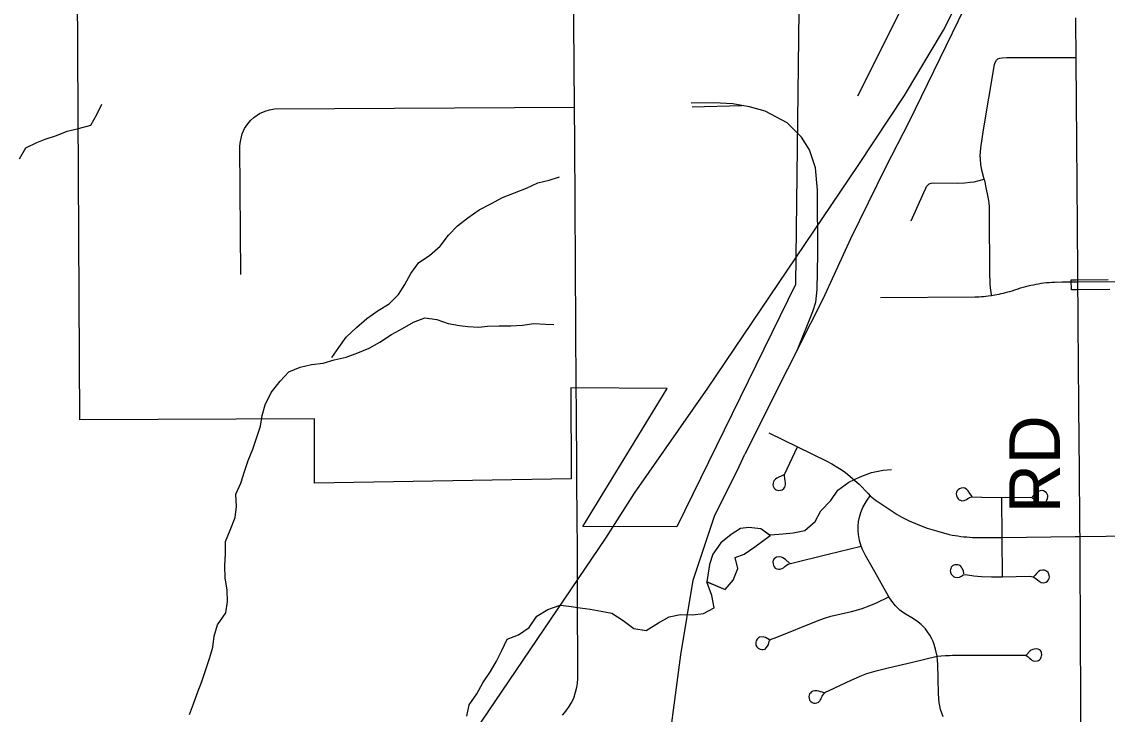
# Model space of a CAD drawing. Extents: x 0 to 34, y 0 to 22.
# Drawn here: x 3.567 to 4.177, y 14.585 to 14.974 of the extents above; entities that cross this region are included whole.
import ezdxf

# ---------------------------------------------------------------- set-up
doc = ezdxf.new("R2010")
doc.units = 0
for name, color, linetype in [('GM_X_City_Street', 7, 'Continuous'), ('GM_X_Corporation', 7, 'Continuous'), ('GM_X_County_Road', 7, 'Continuous'), ('GM_X_County_Road_Text', 7, 'Continuous'), ('GM_X_Minor_Lake', 7, 'Continuous'), ('GM_X_Minor_River', 7, 'Continuous'), ('GM_X_Rail_Line', 7, 'Continuous'), ('GM_X_Township_Road', 7, 'Continuous')]:
    doc.layers.add(name, color=color, linetype=linetype)

msp = doc.modelspace()

# ---------------------------------------------------------------- linework, layer by layer
at = {"layer": 'GM_X_City_Street'}
for points in [[(3.69041, 14.83161), (3.68999, 14.90366), (3.6901, 14.90542), (3.69041, 14.90729), (3.69082, 14.90894), (3.69134, 14.9107), (3.69258, 14.9136), (3.69434, 14.91629), (3.696, 14.91815), (3.69786, 14.91981), (3.70107, 14.92209), (3.70418, 14.92343), (3.70666, 14.92426), (3.70935, 14.92468), (3.87796, 14.9256)], [(4.16056, 14.8275), (4.19435, 14.82777), (4.21098, 14.82791)]]:
    msp.add_lwpolyline(points, dxfattribs=at)
at = {"layer": 'GM_X_Corporation'}
for points in [[(4.00669, 15.21065), (4.00204, 14.82613), (3.93528, 14.68994), (3.88256, 14.69018), (3.92998, 14.76763), (3.87588, 14.76813), (3.87606, 14.71689), (3.73196, 14.71449), (3.73183, 14.75063), (3.60014, 14.75016), (3.59704, 15.30179)], [(4.17861, 14.82326), (4.15976, 14.82304), (4.15692, 14.823), (4.15687, 14.82868), (4.1597, 14.82871), (4.1776, 14.82891)]]:
    msp.add_lwpolyline(points, dxfattribs=at)
at = {"layer": 'GM_X_County_Road'}
msp.add_line((3.87922, 14.713), (3.87917, 14.71996), dxfattribs=at)
for points in [[(3.87885, 14.76779), (3.87807, 14.90556), (3.87796, 14.9256), (3.87684, 15.06838), (3.87695, 15.11211), (3.87695, 15.15751)], [(4.16227, 14.57847), (4.16217, 14.59651), (4.16214, 14.62721), (4.16204, 14.64272), (4.16184, 14.66121), (4.16179, 14.68454), (4.16175, 14.68844), (4.16141, 14.72533), (4.16131, 14.73485), (4.16121, 14.74422), (4.16116, 14.75275), (4.16107, 14.76502), (4.16097, 14.77473), (4.16087, 14.78797), (4.16077, 14.79832), (4.16067, 14.81314), (4.16064, 14.8247), (4.16056, 14.8275), (4.1605, 14.8419), (4.16043, 14.84973), (4.1603, 14.86499), (4.16021, 14.87669), (4.16011, 14.88851), (4.16001, 14.90019), (4.15996, 14.90728), (4.15992, 14.91176), (4.15982, 14.92333), (4.15973, 14.93484), (4.15964, 14.94634), (4.15958, 14.95356), (4.15954, 14.95796), (4.15945, 14.96951), (4.1594, 14.97583)], [(3.87917, 14.71996), (3.87916, 14.72046), (3.87896, 14.75588), (3.87885, 14.76779)], [(3.87106, 14.58426), (3.87228, 14.58559), (3.87362, 14.58719), (3.87497, 14.589), (3.87608, 14.591), (3.87743, 14.59384), (3.8785, 14.59705), (3.8792, 14.59988), (3.87962, 14.60225), (3.87981, 14.60454), (3.87985, 14.60626), (3.87967, 14.61318), (3.87962, 14.64518), (3.87957, 14.65559), (3.87948, 14.6754), (3.87934, 14.69707), (3.87922, 14.713)]]:
    msp.add_lwpolyline(points, dxfattribs=at)
at = {"layer": 'GM_X_Minor_Lake'}
for points in [[(3.98784, 14.68506), (3.98246, 14.68892), (3.9758, 14.68967), (3.97105, 14.68908), (3.96592, 14.68565), (3.96004, 14.68107), (3.9555, 14.6746), (3.95362, 14.6689), (3.95228, 14.65914)], [(3.98799, 14.68495), (3.98246, 14.68892), (3.9758, 14.68967), (3.97105, 14.68908), (3.96592, 14.68565), (3.96004, 14.68107), (3.9555, 14.6746), (3.95362, 14.6689), (3.95228, 14.65912)], [(3.95207, 14.65923), (3.96242, 14.65487), (3.96697, 14.66001), (3.96961, 14.66666), (3.96806, 14.67274), (3.97319, 14.67465), (3.97908, 14.67866), (3.98778, 14.68502)], [(3.95228, 14.65914), (3.96242, 14.65487), (3.96697, 14.66001), (3.96961, 14.66666), (3.96806, 14.67274), (3.97319, 14.67465), (3.97908, 14.67866), (3.98784, 14.68506)]]:
    msp.add_lwpolyline(points, dxfattribs=at)
at = {"layer": 'GM_X_Minor_River'}
for points in [[(3.56621, 14.8967), (3.56974, 14.90291), (3.57588, 14.90584), (3.58067, 14.90765), (3.58699, 14.90982), (3.59292, 14.91218), (3.59942, 14.91377), (3.6063, 14.91555), (3.60964, 14.92157), (3.6124, 14.92741)], [(3.74158, 14.78505), (3.74548, 14.79068), (3.74958, 14.7965), (3.75538, 14.8019), (3.76117, 14.80693), (3.76772, 14.81156), (3.77387, 14.81525), (3.7791, 14.82047), (3.78262, 14.82611), (3.78596, 14.83232), (3.79045, 14.83851), (3.79641, 14.84239), (3.8024, 14.8476), (3.80707, 14.85378), (3.81211, 14.85901), (3.81789, 14.86347), (3.82444, 14.8681), (3.83097, 14.8714), (3.8375, 14.87489), (3.8442, 14.87762), (3.85091, 14.88016), (3.85723, 14.88309), (3.86373, 14.88468), (3.86947, 14.88648)], [(3.66162, 14.58453), (3.66401, 14.59057), (3.66641, 14.59737), (3.6686, 14.60303), (3.67302, 14.61663), (3.67483, 14.62248), (3.67551, 14.62855), (3.67733, 14.63498), (3.68202, 14.64173), (3.68308, 14.64798), (3.68281, 14.65445), (3.68178, 14.6613), (3.68152, 14.66815), (3.68183, 14.67498), (3.68195, 14.68182), (3.68453, 14.68804), (3.68732, 14.69521), (3.688, 14.70147), (3.68774, 14.70832), (3.69051, 14.71453), (3.69252, 14.72096), (3.69453, 14.72719), (3.69731, 14.7336), (3.69932, 14.73984), (3.70153, 14.74644), (3.70239, 14.75251), (3.70421, 14.75856), (3.70756, 14.76534), (3.71262, 14.7717), (3.71747, 14.77694), (3.72379, 14.77967), (3.73028, 14.78107), (3.73677, 14.78191), (3.74289, 14.7837), (3.74957, 14.78529), (3.75627, 14.78763), (3.7626, 14.79037), (3.76855, 14.79368), (3.77509, 14.79793), (3.78124, 14.80143), (3.78739, 14.80493), (3.7939, 14.80728), (3.80054, 14.80641), (3.80697, 14.8042), (3.81323, 14.80314), (3.81798, 14.80248), (3.82425, 14.80218), (3.82901, 14.80266), (3.83549, 14.80292), (3.84214, 14.8028), (3.84862, 14.80326), (3.8551, 14.80409), (3.86156, 14.80378), (3.86632, 14.8037)], [(3.98788, 14.68543), (3.99497, 14.68605), (4.00069, 14.68652), (4.00718, 14.68792), (4.01297, 14.69294), (4.01631, 14.69896), (4.02193, 14.70475), (4.02583, 14.71057), (4.032, 14.71502), (4.03833, 14.71813), (4.04465, 14.72049), (4.05114, 14.72189), (4.0559, 14.72219)], [(3.81741, 14.58362), (3.81866, 14.59006), (3.82296, 14.59625), (3.82648, 14.60227), (3.83078, 14.60865), (3.83412, 14.61448), (3.83707, 14.6205), (3.84004, 14.62691), (3.84636, 14.62927), (3.85252, 14.63352), (3.85681, 14.63972), (3.86297, 14.64359), (3.86986, 14.64594), (3.87479, 14.64547), (3.88105, 14.64441), (3.88675, 14.64373), (3.89282, 14.64268), (3.89889, 14.64143), (3.90528, 14.63732), (3.91129, 14.63284), (3.91812, 14.63177), (3.92504, 14.63601), (3.931, 14.63952), (3.93749, 14.64073), (3.94415, 14.64061), (3.95025, 14.64126), (3.95639, 14.64457), (3.95499, 14.65143), (3.95218, 14.65912)]]:
    msp.add_lwpolyline(points, dxfattribs=at)
at = {"layer": 'GM_X_Rail_Line'}
msp.add_line((3.94391, 14.9258), (3.97181, 14.92662), dxfattribs=at)
for points in [[(3.70769, 14.1), (3.71243, 14.3306), (3.73023, 14.38949), (3.74219, 14.43006), (3.75613, 14.46237), (3.77482, 14.50253), (3.7987, 14.54083), (3.89555, 14.68363), (3.91164, 14.70886), (3.95271, 14.76779), (4.03727, 14.89285), (4.06313, 14.93222), (4.08511, 14.96883), (4.13899, 15.07635), (4.15737, 15.11376), (4.29446, 15.38952)], [(4.00327, 14.79), (4.01769, 14.81843), (4.03298, 14.85192), (4.05287, 14.89238), (4.06588, 14.91735), (4.09709, 14.98169), (4.13044, 15.04928), (4.15171, 15.09223), (4.19103, 15.1716)], [(3.97181, 14.92662), (3.96685, 14.9275), (3.95615, 14.92804), (3.94343, 14.92796)], [(4.00327, 14.79), (4.01169, 14.81098), (4.01336, 14.81624), (4.01409, 14.8232), (4.01458, 14.84329), (4.01433, 14.87914), (4.01316, 14.89165), (4.00984, 14.90167), (4.00545, 14.9089), (3.99733, 14.91688), (3.98487, 14.92344), (3.97617, 14.92586), (3.97181, 14.92662)], [(4.00327, 14.79), (3.99748, 14.77858), (3.97361, 14.73083)], [(3.88298, 14.1), (3.8829, 14.10827), (3.88556, 14.14111), (3.89011, 14.18281), (3.9079, 14.34664), (3.91499, 14.41441), (3.9285, 14.54883), (3.93762, 14.61818), (3.94447, 14.65999), (3.95652, 14.69591), (3.97041, 14.72393), (3.97361, 14.73083)]]:
    msp.add_lwpolyline(points, dxfattribs=at)
at = {"layer": 'GM_X_Township_Road'}
for p, q in [((4.11811, 14.68392), (4.11782, 14.70637)), ((4.11829, 14.66191), (4.11811, 14.68392))]:
    msp.add_line(p, q, dxfattribs=at)
for points in [[(4.03702, 14.93208), (4.06133, 14.98055)], [(4.11211, 14.81993), (4.11183, 14.82199), (4.11158, 14.82393), (4.11139, 14.8266), (4.11125, 14.8287), (4.11116, 14.83084), (4.11097, 14.86673), (4.11087, 14.86973), (4.11068, 14.87173), (4.11049, 14.8733), (4.10987, 14.87697), (4.10915, 14.8804), (4.10842, 14.88371), (4.10797, 14.88517), (4.10678, 14.88961), (4.10613, 14.89331), (4.10585, 14.89664), (4.10576, 14.8983), (4.10585, 14.90043), (4.10604, 14.90292), (4.10752, 14.9129), (4.11371, 14.94968), (4.11406, 14.95077), (4.11482, 14.95208), (4.11565, 14.95273), (4.11666, 14.95319), (4.11805, 14.95345), (4.12064, 14.95356), (4.15958, 14.95356)], [(4.06704, 14.8618), (4.07401, 14.87777), (4.07517, 14.88014), (4.07563, 14.88109), (4.07624, 14.88194), (4.07711, 14.88259), (4.07819, 14.88302), (4.07926, 14.88323), (4.09271, 14.88302), (4.09696, 14.88323), (4.10013, 14.88354), (4.10228, 14.88381), (4.10797, 14.88517)], [(4.04977, 14.81885), (4.10264, 14.81914), (4.10389, 14.81918), (4.10513, 14.81923), (4.10638, 14.81931), (4.10763, 14.8194), (4.10887, 14.81953), (4.11011, 14.81967), (4.11211, 14.81993), (4.11392, 14.82023), (4.11514, 14.82045), (4.11637, 14.8207), (4.11758, 14.82096), (4.1188, 14.82125), (4.12, 14.82156), (4.12121, 14.82188), (4.1224, 14.82223), (4.12359, 14.8226), (4.12517, 14.82312), (4.12697, 14.82371), (4.12839, 14.82416), (4.12982, 14.82457), (4.13126, 14.82496), (4.1327, 14.82532), (4.13415, 14.82566), (4.1356, 14.82597), (4.13706, 14.82625), (4.13852, 14.82651), (4.13999, 14.82674), (4.14146, 14.82695), (4.14293, 14.82713), (4.1444, 14.82728), (4.14588, 14.82741), (4.14765, 14.82745), (4.15181, 14.8275), (4.16056, 14.8275)], [(3.9871, 14.74286), (4.00321, 14.73489), (4.01963, 14.72683), (4.02232, 14.72541), (4.02674, 14.7228), (4.02982, 14.72067), (4.03401, 14.7172), (4.03772, 14.71396), (4.04277, 14.70867), (4.04392, 14.70742), (4.0467, 14.70522), (4.05454, 14.69986), (4.05903, 14.69693), (4.06175, 14.69539), (4.06589, 14.69326), (4.07075, 14.69124), (4.07585, 14.68929), (4.08248, 14.68727), (4.08832, 14.68563), (4.08995, 14.68534), (4.09158, 14.68507), (4.09322, 14.68483), (4.09485, 14.68463), (4.0965, 14.68445), (4.09814, 14.68429), (4.09979, 14.68417), (4.10144, 14.68407), (4.10309, 14.684), (4.10474, 14.68396), (4.11811, 14.68392), (4.1591, 14.68451), (4.16179, 14.68454)], [(3.99547, 14.71925), (3.9916, 14.71728), (3.99073, 14.71672), (3.9901, 14.71601), (3.98962, 14.71522), (3.98939, 14.71443), (3.98931, 14.71364), (3.98939, 14.71285), (3.9901, 14.71167), (3.99057, 14.71112), (3.99112, 14.7108), (3.99255, 14.7104), (3.9946, 14.7108), (3.99539, 14.71143), (3.99586, 14.71206), (3.99626, 14.71285), (3.99641, 14.71364), (3.99634, 14.71475), (3.99618, 14.71585), (3.99594, 14.71704), (3.99586, 14.7187), (3.99579, 14.71931), (4.00321, 14.73489)], [(4.10117, 14.7071), (4.09997, 14.70876), (4.09888, 14.71028), (4.0981, 14.71112), (4.0971, 14.71162), (4.09609, 14.71184), (4.09503, 14.71173), (4.09414, 14.7114), (4.09331, 14.71073), (4.09269, 14.71006), (4.09241, 14.70945), (4.0923, 14.7085), (4.09241, 14.70761), (4.09258, 14.70694), (4.09297, 14.70621), (4.09336, 14.70566), (4.09397, 14.70521), (4.0947, 14.70487), (4.09548, 14.70465), (4.09671, 14.70471), (4.09799, 14.70527), (4.0988, 14.70583), (4.09983, 14.70638), (4.10118, 14.70673), (4.10668, 14.7066), (4.11782, 14.70637), (4.1338, 14.70656), (4.13477, 14.70637), (4.13583, 14.70564), (4.137, 14.70444), (4.13767, 14.70377), (4.13864, 14.70325), (4.1396, 14.70302), (4.14057, 14.7031), (4.14153, 14.70332), (4.14228, 14.70369), (4.1428, 14.70429), (4.14317, 14.70488), (4.14354, 14.70585), (4.14369, 14.70674), (4.14362, 14.70756), (4.14339, 14.70838), (4.14287, 14.70904), (4.14213, 14.70964), (4.14124, 14.71016), (4.14042, 14.71031), (4.13945, 14.71023), (4.13834, 14.70986), (4.13692, 14.70867), (4.13499, 14.70674)], [(4.08501, 14.58328), (4.08411, 14.58529), (4.08342, 14.58742), (4.08301, 14.58942), (4.08273, 14.59122), (4.08246, 14.59363), (4.08227, 14.5964), (4.08184, 14.61311), (4.0818, 14.61476), (4.0816, 14.61727), (4.08071, 14.62129), (4.07993, 14.62386), (4.07927, 14.62557), (4.07858, 14.62708), (4.07745, 14.62908), (4.07618, 14.63104), (4.07492, 14.63269), (4.07388, 14.63386), (4.07261, 14.63508), (4.07001, 14.63713), (4.06735, 14.63882), (4.06422, 14.64065), (4.06214, 14.64202), (4.06061, 14.64326), (4.05812, 14.64557), (4.05604, 14.64814), (4.05433, 14.65072), (4.04653, 14.66476), (4.04125, 14.67389), (4.0396, 14.67726), (4.03882, 14.67904), (4.03799, 14.68232), (4.03741, 14.68561), (4.03723, 14.68793), (4.03717, 14.6903), (4.03746, 14.69296), (4.03788, 14.69533), (4.03865, 14.69794), (4.03983, 14.70078), (4.04191, 14.70439), (4.04392, 14.70742)], [(4.16179, 14.68454), (4.2058, 14.68507), (4.20955, 14.68501), (4.2112, 14.68494), (4.21285, 14.68484), (4.2145, 14.68471), (4.2181, 14.68439), (4.22461, 14.68381), (4.22625, 14.68368), (4.22789, 14.68358), (4.22953, 14.6835), (4.23117, 14.68346), (4.25193, 14.68355), (4.25543, 14.68351), (4.26046, 14.68321), (4.2656, 14.68261), (4.26941, 14.68208), (4.27302, 14.68133), (4.27798, 14.68013), (4.28354, 14.67855), (4.28775, 14.67697), (4.29173, 14.67517)], [(3.99861, 14.66956), (3.99641, 14.67158), (3.99482, 14.67264), (3.9942, 14.6729), (3.99304, 14.67312), (3.99141, 14.67287), (3.99073, 14.67253), (3.99008, 14.67193), (3.98954, 14.67122), (3.98931, 14.67039), (3.98937, 14.66933), (3.9896, 14.66826), (3.99002, 14.66743), (3.99067, 14.66678), (3.99156, 14.66636), (3.9925, 14.66619), (3.99345, 14.66625), (3.99434, 14.66648), (3.99523, 14.66702), (3.99605, 14.66767), (3.99689, 14.66838), (3.99784, 14.66903), (3.9992, 14.66945), (4.02042, 14.67455), (4.03882, 14.67904)], [(4.09656, 14.66355), (4.09629, 14.66517), (4.09564, 14.66651), (4.09513, 14.66732), (4.09463, 14.66801), (4.094, 14.66845), (4.09325, 14.66863), (4.09231, 14.66869), (4.09156, 14.66857), (4.09094, 14.66838), (4.09025, 14.66807), (4.0895, 14.66726), (4.08918, 14.66663), (4.089, 14.66594), (4.08894, 14.66519), (4.089, 14.66457), (4.0895, 14.66338), (4.08994, 14.66275), (4.09069, 14.66213), (4.0915, 14.66169), (4.09275, 14.66156), (4.09413, 14.66175), (4.09519, 14.66231), (4.09619, 14.66294), (4.09719, 14.66313), (4.09992, 14.66277), (4.10207, 14.66244), (4.10415, 14.66222), (4.10651, 14.66206), (4.11202, 14.66188), (4.11829, 14.66191), (4.13354, 14.66218), (4.1346, 14.66211), (4.13554, 14.66188), (4.13636, 14.66142), (4.13786, 14.66025), (4.13879, 14.65944), (4.13998, 14.65875), (4.14117, 14.65856), (4.14211, 14.65868), (4.1428, 14.65894), (4.14355, 14.65944), (4.14411, 14.66013), (4.14443, 14.661), (4.14455, 14.66175), (4.14443, 14.66275), (4.1438, 14.66425), (4.14299, 14.66507), (4.14186, 14.66557), (4.1408, 14.66563), (4.13948, 14.66544), (4.13848, 14.66488), (4.13748, 14.664), (4.13653, 14.6629), (4.13585, 14.66213)], [(3.98747, 14.62654), (3.98518, 14.62781), (3.98378, 14.62827), (3.98181, 14.62804), (3.98117, 14.62769), (3.98042, 14.62682), (3.97989, 14.62589), (3.97972, 14.62519), (3.97978, 14.62351), (3.98019, 14.62258), (3.981, 14.62177), (3.98216, 14.62119), (3.98308, 14.62102), (3.9839, 14.62108), (3.98488, 14.62136), (3.98558, 14.62206), (3.98632, 14.62292), (3.98677, 14.62397), (3.98701, 14.62491), (3.98723, 14.62563), (3.98739, 14.62614), (3.98752, 14.62638), (3.98759, 14.62649), (3.98773, 14.62656), (3.9883, 14.62681), (3.99058, 14.6277), (4.01476, 14.63738), (4.01825, 14.63865), (4.02178, 14.63976), (4.02758, 14.64109), (4.0335, 14.64248), (4.03623, 14.64312), (4.03936, 14.64405), (4.04342, 14.64556), (4.04754, 14.6473), (4.05433, 14.65072)], [(4.10382, 14.61784), (4.13032, 14.6179), (4.13134, 14.61786), (4.13215, 14.61742), (4.13261, 14.617), (4.13344, 14.61624), (4.13409, 14.61559), (4.13479, 14.61503), (4.13554, 14.61465), (4.13624, 14.61451), (4.13782, 14.61465), (4.13843, 14.61489), (4.13899, 14.61531), (4.13955, 14.61592), (4.13997, 14.6168), (4.14015, 14.6175), (4.14025, 14.61815), (4.1402, 14.61946), (4.13997, 14.61997), (4.1395, 14.62053), (4.13899, 14.62095), (4.13829, 14.62132), (4.13745, 14.62146), (4.13601, 14.62132), (4.13526, 14.62109), (4.13442, 14.62067), (4.13372, 14.62025), (4.13148, 14.61796)], [(4.01805, 14.59675), (4.01516, 14.59768), (4.014, 14.59792), (4.01283, 14.59796), (4.01171, 14.59773), (4.01092, 14.59727), (4.01034, 14.59664), (4.00994, 14.59615), (4.00967, 14.59541), (4.00952, 14.59475), (4.00961, 14.59368), (4.00994, 14.5927), (4.01059, 14.59191), (4.0113, 14.59134), (4.01227, 14.59102), (4.01307, 14.59092), (4.014, 14.59106), (4.01493, 14.59153), (4.01563, 14.59219), (4.0159, 14.59256), (4.01633, 14.5933), (4.01667, 14.59414), (4.01698, 14.59493), (4.01728, 14.59548), (4.01787, 14.59624), (4.01889, 14.59703), (4.02093, 14.598), (4.0333, 14.60384), (4.0362, 14.60521), (4.03829, 14.60608), (4.04211, 14.60752), (4.04728, 14.60915), (4.05409, 14.61083), (4.06775, 14.61405), (4.0816, 14.61727)], [(4.0816, 14.61727), (4.08388, 14.6175), (4.08621, 14.61764), (4.08841, 14.61776), (4.09018, 14.61783), (4.09428, 14.61787), (4.09782, 14.61783), (4.10382, 14.61784)]]:
    msp.add_lwpolyline(points, dxfattribs=at)

# ---------------------------------------------------------------- texts
at = {"layer": 'GM_X_County_Road_Text'}
msp.add_text('RD', height=0.028409, rotation=90, dxfattribs=at).set_placement((4.15047, 14.69771))

doc.saveas('drawing.dxf')
